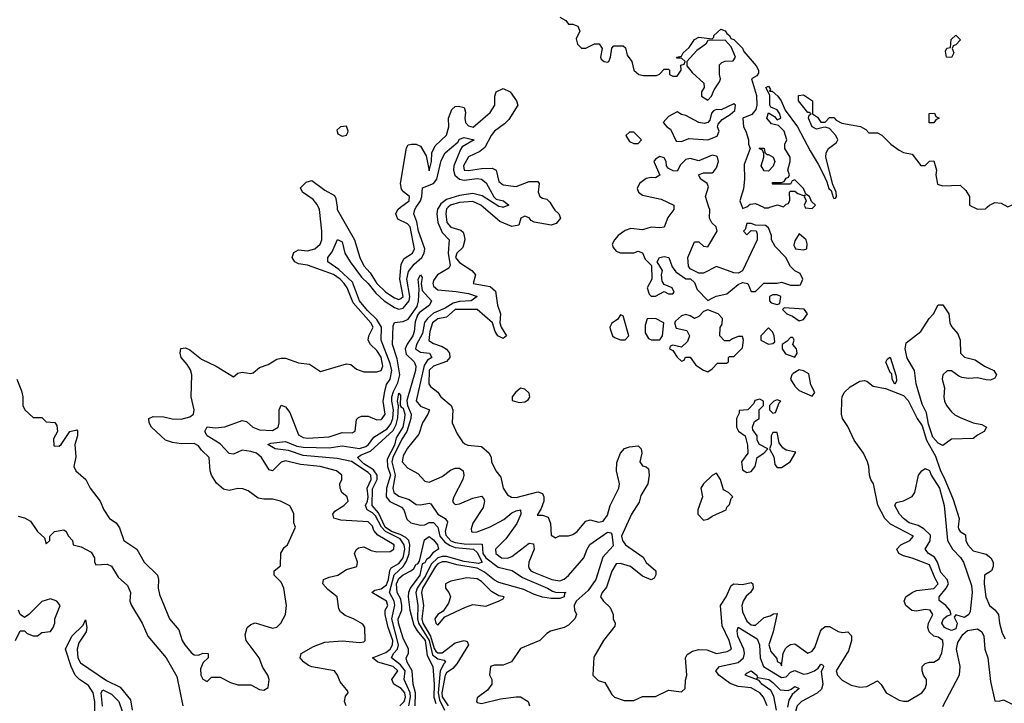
# Model space of a CAD drawing. Header units: inches. Extents: x 2380249 to 2585472, y 382747 to 546448.
# Tile 306 of 626: x 2556308 to 2560833, y 387721 to 390862. Entities that reach past the tile are written whole.
import ezdxf

# ---------------------------------------------------------------- set-up
doc = ezdxf.new("R2010")
doc.units = ezdxf.units.IN
doc.header["$MEASUREMENT"] = 0
for name, color, linetype in [('C5358', 7, 'Continuous'), ('C5359', 7, 'Continuous'), ('C5368', 7, 'Continuous'), ('C5369', 7, 'Continuous')]:
    doc.layers.add(name, color=color, linetype=linetype)

msp = doc.modelspace()

# ---------------------------------------------------------------- linework, layer by layer
at = {"layer": 'C5358', "color": 4}
for points, elevation in [([(2556294, 389210), (2556316.9, 389156.9), (2556322, 389130), (2556322, 389090), (2556332, 389070), (2556370, 389034), (2556410, 389034), (2556430, 389014), (2556470, 389012), (2556478, 388998), (2556482, 388970), (2556463.6, 388936.4), (2556464.7, 388904.7), (2556490, 388902.8), (2556499, 388910), (2556538, 388970), (2556570, 388978), (2556573.7, 388973.7), (2556573.4, 388950), (2556562, 388910), (2556566.4, 388853.6), (2556556, 388810), (2556566, 388790), (2556611.3, 388750), (2556631.3, 388710), (2556678, 388650), (2556694.8, 388610), (2556721, 388570), (2556751.3, 388550), (2556766.8, 388526.8), (2556786.8, 388470), (2556846.8, 388430), (2556880.7, 388370), (2556941, 388310), (2556946, 388290), (2556944, 388250), (2556950, 388222), (2556996, 388110), (2557039.3, 388059.3), (2557054.8, 388010), (2557066.8, 387990), (2557095.3, 387955.3), (2557110, 387944.7), (2557130, 387942), (2557150, 387951), (2557174, 387950), (2557174, 387930), (2557151.6, 387908.4), (2557139.6, 387880.4), (2557141, 387850), (2557150, 387832), (2557170, 387822), (2557190, 387842), (2557230, 387842), (2557276.9, 387816.9), (2557310, 387806), (2557370, 387806), (2557410, 387784.7), (2557430, 387782), (2557450, 387794), (2557454, 387830), (2557448.7, 387850), (2557425.2, 387885.2), (2557409, 387930), (2557349.2, 388009.2), (2557344.7, 388035.3), (2557354, 388070), (2557370, 388082.8), (2557389.5, 388090.5), (2557470, 388066), (2557490, 388071.3), (2557508.7, 388090), (2557529, 388130), (2557534, 388170), (2557522, 388250), (2557510, 388278), (2557478, 388310), (2557478, 388330), (2557507.3, 388352.7), (2557508.7, 388411.3), (2557523.1, 388436.9), (2557538, 388450), (2557575.3, 388530), (2557568, 388550), (2557567.3, 388592.7), (2557550, 388628), (2557506, 388650), (2557470, 388659), (2557430, 388659), (2557404, 388664), (2557358, 388698), (2557332.7, 388707.3), (2557310, 388708), (2557270, 388699), (2557244.7, 388704.7), (2557212.1, 388732.1), (2557189.2, 388770), (2557182.7, 388790), (2557179, 388850), (2557143.6, 388883.6), (2557130, 388904), (2557110, 388914.5), (2557050, 388913.6), (2557010, 388919.5), (2556978, 388930), (2556913.2, 388990), (2556902.7, 389010), (2556902, 389030), (2556920.7, 389039.3), (2556970, 389038), (2557008.6, 389028.6), (2557050, 389027.2), (2557090, 389038), (2557106, 389050), (2557109.4, 389070), (2557096.2, 389130), (2557099.3, 389230), (2557092.7, 389252.7), (2557078, 389278), (2557049.3, 389310), (2557045.2, 389330), (2557049.1, 389350.9), (2557070, 389354), (2557090, 389346), (2557142.8, 389302.8), (2557210.5, 389270.5), (2557290, 389222), (2557310, 389238), (2557330, 389242), (2557370, 389236), (2557380.2, 389239.8), (2557410, 389264.7), (2557450, 389277.3), (2557490, 389302.8), (2557510, 389307.7), (2557530, 389307.3), (2557590, 389286), (2557639.8, 389279.8), (2557690, 389246), (2557810, 389280.7), (2557830, 389277.3), (2557855.9, 389255.9), (2557890, 389244.9), (2557950, 389244.9), (2557970, 389251), (2557976.9, 389270), (2557970, 389311.8), (2557950, 389341.6), (2557919.5, 389370), (2557909.5, 389390), (2557911.8, 389410), (2557932.2, 389450), (2557921.3, 389470), (2557841.2, 389561.2), (2557812.9, 389630), (2557798.7, 389650), (2557780.4, 389670), (2557750, 389690.9), (2557630, 389734.5), (2557590, 389740.7), (2557573.2, 389750), (2557560.9, 389770), (2557568, 389792), (2557590, 389804.9), (2557630, 389800.5), (2557664, 389810), (2557689, 389830), (2557697, 389850), (2557697, 389890), (2557685.1, 389990), (2557680.6, 390000)], 28), ([(2557809, 387710), (2557801.2, 387730), (2557805.2, 387754.8), (2557818, 387770), (2557816.4, 387776.4), (2557780.2, 387820.2), (2557768.7, 387850), (2557754, 387870), (2557650, 387889.2), (2557635.6, 387895.6), (2557611.9, 387911.9), (2557597.2, 387930), (2557601.2, 387950), (2557658.3, 387981.7), (2557710, 388001.6), (2557791.2, 388008.8), (2557870, 388000.4), (2557890, 388004), (2557896, 388010), (2557894, 388070), (2557885.6, 388085.6), (2557842, 388110), (2557804.2, 388124.2), (2557781.6, 388141.6), (2557774.8, 388154.8), (2557766.6, 388210), (2557723.5, 388243.5), (2557701.2, 388270), (2557704, 388290), (2557730, 388301.3), (2557769.6, 388310.4), (2557810, 388335.5), (2557858, 388350), (2557860.9, 388370), (2557847.3, 388410), (2557853.8, 388426.2), (2557864.9, 388435.1), (2557890, 388439.5), (2557923.7, 388423.7), (2557950, 388417.3), (2558010, 388419.5), (2558027, 388430), (2558029.6, 388450), (2557954.2, 388494.2), (2557935.8, 388515.8), (2557930, 388534.7), (2557910, 388555.8), (2557783.3, 388563.3), (2557752.1, 388572.1), (2557747, 388590), (2557756.6, 388603.4), (2557797.2, 388630), (2557818, 388650), (2557812.7, 388670), (2557789, 388690), (2557781.2, 388710), (2557779, 388730), (2557788.7, 388750), (2557788.7, 388770), (2557764, 388790), (2557689.3, 388810), (2557598, 388818), (2557530, 388835), (2557510, 388829.6), (2557470, 388789.4), (2557454, 388794), (2557419.7, 388850), (2557396.3, 388870), (2557370, 388878.8), (2557330, 388883.9), (2557290, 388866.6), (2557270, 388869.4), (2557230, 388913.5), (2557169.5, 388950), (2557159, 388970), (2557170, 388992), (2557206.2, 388986.2), (2557250, 388991.3), (2557330, 389021.1), (2557350, 389016.4), (2557379.5, 388990), (2557410, 388977.7), (2557470, 388974.7), (2557495.8, 388990), (2557501.2, 389010), (2557499.7, 389070), (2557510, 389091), (2557530, 389083.8), (2557550, 389057.1), (2557590, 388955.3), (2557610, 388942.8), (2557630, 388939.8), (2557730, 388946.2), (2557790, 388964.9), (2557836.2, 388963.8), (2557850, 388972), (2557855.5, 389024.5), (2557864.8, 389035.2), (2557878.9, 389041.1), (2557910, 389040.3), (2557950, 389024), (2557970, 389025.8), (2557974.5, 389030), (2557988.3, 389050), (2557978.8, 389110), (2557985.6, 389154.4), (2557993.9, 389186.1), (2558010.7, 389210.7), (2558017.6, 389250), (2558010, 389283), (2557968.7, 389390), (2557971.2, 389450), (2557950, 389485), (2557906.4, 389526.4), (2557869.8, 389570), (2557836.9, 389656.9), (2557774.4, 389714.4), (2557724.5, 389750), (2557723.6, 389770), (2557744.5, 389795.5), (2557768.2, 389851.8), (2557790, 389842), (2557802.3, 389790), (2557826.7, 389750), (2557879.6, 389679.6), (2557910, 389650.2), (2557945.3, 389605.3), (2557982.9, 389570), (2558030, 389539.3), (2558050, 389531.9), (2558070, 389536.3), (2558098, 389570), (2558100.4, 389590), (2558087.9, 389670), (2558094.9, 389705.1), (2558121.3, 389738.7), (2558155.6, 389770), (2558167.4, 389790), (2558169.8, 389809.8), (2558141, 389890), (2558132.9, 389932.9), (2558118.7, 389970), (2558123.5, 389990), (2558130.3, 390000)], 24), ([(2557766.4, 390000), (2557767.7, 389990), (2557846, 389850), (2557870.7, 389770), (2557890, 389731), (2557919.4, 389699.4), (2557950, 389650.6), (2557990.6, 389610), (2558030, 389583.7), (2558050, 389577.1), (2558058.9, 389581.1), (2558070.8, 389590), (2558054.7, 389670), (2558061.3, 389738.7), (2558075.6, 389764.4), (2558113.2, 389790), (2558122.7, 389810), (2558102.9, 389910), (2558090, 389924.5), (2558045.6, 389945.6), (2558036, 389970), (2558045.2, 389990), (2558058.4, 390000)], 28), ([(2558233.6, 390000), (2558228.6, 389991.4), (2558225.3, 389970), (2558230.2, 389929.8), (2558250, 389883.6), (2558281.1, 389850), (2558277, 389790), (2558286.9, 389733.1), (2558279.6, 389720.4), (2558228, 389690), (2558210, 389664.5), (2558206.3, 389650), (2558210, 389638.4), (2558230, 389620.6), (2558313.9, 389613.9), (2558370, 389604), (2558410.8, 389590), (2558382.8, 389570), (2558330, 389567.5), (2558300.1, 389559.9), (2558263.8, 389536.2), (2558210, 389513.3), (2558181.6, 389490), (2558168.7, 389471.3), (2558159.2, 389420.8), (2558131.9, 389370), (2558126.7, 389350), (2558150, 389334.2), (2558191.3, 389330), (2558202, 389310), (2558182.5, 389297.5), (2558166.9, 389273.1), (2558130.3, 389110.3), (2558150, 389086.5), (2558190.8, 389070), (2558184.4, 389050), (2558159, 389010), (2558141.8, 388958.2), (2558090, 388893.5), (2558070, 388858.9), (2558066.2, 388830), (2558090, 388803.1), (2558137.1, 388777.1), (2558170, 388741.6), (2558190, 388737.1), (2558250, 388763.7), (2558287.4, 388792.6), (2558310, 388802), (2558330, 388801.3), (2558345.5, 388790), (2558348.6, 388770), (2558344.6, 388750), (2558304, 388670), (2558297.6, 388650), (2558302, 388642), (2558310, 388634.9), (2558330, 388637.4), (2558390, 388664.6), (2558430, 388672.7), (2558441.1, 388661.1), (2558444.4, 388650), (2558438.7, 388621.3), (2558390, 388548.7), (2558383.4, 388523.4), (2558384, 388510), (2558387.9, 388507.9), (2558410, 388509.3), (2558470, 388532.8), (2558533.6, 388566.4), (2558570, 388596), (2558590, 388606.4), (2558610.2, 388610.2), (2558611.5, 388590), (2558592.1, 388547.9), (2558542.9, 388477.1), (2558494.6, 388430), (2558496.5, 388410), (2558523, 388390), (2558550, 388387.8), (2558570, 388396.1), (2558650, 388456.4), (2558670, 388454.8), (2558673.1, 388430), (2558648.2, 388370), (2558645.8, 388350), (2558650, 388340.5), (2558657, 388330), (2558670, 388323.2), (2558754, 388290), (2558790, 388284.5), (2558810, 388291.7), (2558830, 388308.1), (2558900.9, 388390), (2558915.4, 388430), (2558928.7, 388451.3), (2559010, 388508.4), (2559025.2, 388505.2), (2559030, 388498), (2559035.8, 388444.2), (2558987.9, 388392.1), (2558956.5, 388290), (2558920.8, 388239.2), (2558865.2, 388190), (2558855.6, 388170), (2558857.1, 388150), (2558867.7, 388130), (2558858.8, 388110), (2558830, 388080.9), (2558810.4, 388069.6), (2558747.1, 388052.9), (2558730, 388042), (2558698, 388010), (2558610, 387973.2), (2558567.7, 387912.3), (2558530, 387897.2), (2558490, 387896), (2558472, 387890), (2558467.1, 387852.9), (2558478, 387830), (2558478, 387810), (2558458, 387782), (2558410, 387746), (2558406.8, 387730), (2558410, 387724.7), (2558430, 387721), (2558518, 387742), (2558590, 387750.5), (2558610.4, 387750.4), (2558644.7, 387730), (2558651.3, 387710)], 24), ([(2558277.1, 390000), (2558270, 389993.6), (2558267, 389970), (2558270.8, 389930), (2558290, 389908.4), (2558334.9, 389894.9), (2558345.5, 389885.5), (2558350.7, 389870), (2558353.4, 389850), (2558344.4, 389815.6), (2558317.3, 389790), (2558310.7, 389770), (2558330, 389746.4), (2558386, 389710), (2558402.8, 389690), (2558392, 389650), (2558470, 389635.8), (2558495.4, 389615.4), (2558503.7, 389550), (2558517.1, 389510), (2558514, 389470), (2558521, 389450), (2558546, 389410), (2558530, 389397.2), (2558506, 389410), (2558493.2, 389430), (2558481.2, 389470), (2558410, 389530.9), (2558310, 389530.8), (2558270, 389495.1), (2558230, 389487), (2558205.7, 389470), (2558192.4, 389430), (2558188.8, 389388.8), (2558210, 389374.9), (2558250, 389361.1), (2558269.1, 389349.1), (2558283.1, 389330), (2558284.4, 389310), (2558269, 389291), (2558209.5, 389270.5), (2558190, 389251.5), (2558188.7, 389188.7), (2558196.3, 389176.3), (2558230, 389150.8), (2558244, 389130), (2558290.5, 389090), (2558299.3, 389070), (2558296.3, 389010), (2558319.1, 388959.1), (2558343.4, 388923.4), (2558353.4, 388913.4), (2558367.9, 388907.9), (2558430, 388900.7), (2558466, 388870), (2558474.8, 388850), (2558476, 388830), (2558496, 388790), (2558519.9, 388759.9), (2558530.7, 388710), (2558550, 388678.8), (2558568.4, 388668.4), (2558590, 388666.4), (2558690, 388693.4), (2558710, 388684.7), (2558717.3, 388670), (2558716.3, 388650), (2558704, 388616), (2558686.4, 388586.4), (2558710, 388586), (2558736.3, 388576.3), (2558747.3, 388547.3), (2558750, 388494), (2558770, 388482), (2558788.8, 388491.1), (2558830, 388490.8), (2558850, 388497.3), (2558870, 388511), (2558910, 388558), (2558930, 388564.7), (2558970, 388553), (2558990, 388558.4), (2559010, 388585.5), (2559021.3, 388630), (2559061.6, 388710), (2559064.2, 388730), (2559051.6, 388790), (2559051.8, 388828.2), (2559070, 388871.3), (2559087.3, 388892.7), (2559110, 388899.1), (2559150, 388904.7), (2559164.7, 388890), (2559166.8, 388870), (2559158, 388830), (2559170, 388812), (2559187.1, 388807.1), (2559198, 388798), (2559200.7, 388770), (2559195.5, 388730), (2559163.4, 388676.6), (2559155.3, 388644.7), (2559119.5, 388590), (2559074, 388490), (2559078.7, 388470), (2559092.4, 388450), (2559172.7, 388392.7), (2559188, 388368), (2559232, 388330), (2559231.6, 388311.6), (2559223.6, 388296.4), (2559210, 388288), (2559170, 388305.2), (2559115.3, 388350), (2559070, 388364), (2559050, 388362), (2559030, 388328), (2559004.9, 388255.1), (2558984.7, 388230), (2558978, 388210), (2558991.3, 388190), (2559021.4, 388161.4), (2559034.8, 388130), (2559036, 388110), (2559044.7, 388090), (2559043.6, 388076.4), (2558991, 388010), (2558946.8, 387933.2), (2558942, 387850), (2558966.4, 387826.4), (2558996.9, 387816.9), (2559030, 387762), (2559042, 387750), (2559086, 387734), (2559130, 387734), (2559170, 387752), (2559230, 387752), (2559290, 387782), (2559350, 387774), (2559366, 387790), (2559367.3, 387827.3), (2559374, 387850), (2559368, 387930), (2559375.1, 387944.9), (2559399.5, 387960.5), (2559430, 387968.4), (2559466.4, 387966.4), (2559510, 387950.8), (2559560.2, 387959.8), (2559579, 387970), (2559569.3, 388010), (2559537.1, 388077.1), (2559529.3, 388170), (2559555.6, 388210), (2559577.2, 388262.8), (2559590, 388270.8), (2559630, 388267.3), (2559670, 388276), (2559678, 388270), (2559679.1, 388250), (2559666.8, 388230), (2559646.7, 388213.3), (2559632.7, 388190), (2559627.2, 388170), (2559630, 388141), (2559650, 388099.1), (2559670, 388081.3), (2559679.1, 388080.9), (2559690, 388080.5), (2559730, 388115.5), (2559757.5, 388122.5), (2559772, 388132), (2559790, 388134), (2559770.5, 388050), (2559750.7, 387990), (2559759.8, 387959.8), (2559787.3, 387927.3), (2559790, 387914), (2559805.4, 387905.4), (2559810, 387894), (2559817.2, 387950), (2559827, 387973), (2559837.5, 387982.5), (2559850, 387991), (2559870, 387994.8), (2559930, 387951), (2559950, 387961), (2559962.5, 387977.5), (2559987.8, 388052.2), (2559996.2, 388063.8), (2560000, 388066.6)], 28), ([(2558759, 390000), (2558766.9, 389986.9), (2558786, 389970), (2558794, 389950), (2558773.7, 389926.3), (2558750, 389918), (2558672.1, 389932.1), (2558659, 389939), (2558650, 389952.3), (2558630, 389959.3), (2558611.3, 389950), (2558602, 389918), (2558570, 389912.3), (2558515.1, 389935.1), (2558438.4, 390000)], 28), ([(2558531.6, 390000), (2558530, 389999.3), (2558526.9, 390000)], 24), ([(2559314, 390000), (2559314, 389990), (2559286.8, 389953.2), (2559270.4, 389909.6), (2559250, 389906), (2559210, 389909.3), (2559170, 389897.2), (2559116.9, 389903.1), (2559090, 389894), (2559058, 389870), (2559041, 389850), (2559031, 389830), (2559035.3, 389815.3), (2559050, 389798), (2559070, 389791.3), (2559130, 389791.3), (2559150, 389798), (2559170.9, 389790.9), (2559182, 389762), (2559212, 389732), (2559214, 389670), (2559192, 389630), (2559201, 389601), (2559210, 389592), (2559230, 389592), (2559270, 389614), (2559290, 389602), (2559310, 389602), (2559315.3, 389610), (2559306, 389630), (2559270, 389646), (2559260.4, 389660.4), (2559258, 389690), (2559262, 389710), (2559238, 389750), (2559248.7, 389770), (2559270, 389774.8), (2559291.3, 389770), (2559306.8, 389726.8), (2559323.5, 389703.5), (2559370, 389672), (2559391.6, 389671.6), (2559410, 389654), (2559422, 389622), (2559470, 389572), (2559490, 389582), (2559508.8, 389591.1), (2559557.5, 389602.5), (2559610, 389644.7), (2559630, 389654), (2559654, 389650), (2559670, 389614), (2559690, 389614), (2559728.8, 389651.1), (2559788.8, 389651.1), (2559810, 389656), (2559850, 389642.8), (2559890, 389642), (2559896.4, 389643.6), (2559908, 389670), (2559895.3, 389695.3), (2559870, 389708.7), (2559850, 389728.7), (2559828.7, 389770), (2559780.2, 389820.2), (2559764, 389850), (2559764, 389870), (2559750, 389906), (2559736.4, 389916.4), (2559690, 389918), (2559670, 389926), (2559650, 389926), (2559642, 389898), (2559634, 389890), (2559650, 389874), (2559670, 389894), (2559692.7, 389892.7), (2559698, 389878), (2559698, 389850), (2559630, 389708), (2559610, 389698), (2559590, 389699), (2559510, 389728), (2559450, 389698), (2559430, 389698), (2559390, 389718), (2559382, 389730), (2559379, 389770), (2559410, 389842), (2559430, 389842), (2559450, 389822), (2559470, 389818), (2559514, 389890), (2559508.7, 389910), (2559489.2, 389929.2), (2559479, 389950), (2559479.3, 389990), (2559476, 390000)], 32), ([(2559628, 390000), (2559630, 389994), (2559645, 390000)], 32), ([(2559726, 390000), (2559730, 389998), (2559750, 389998), (2559756.3, 390000)], 32), ([(2559917.3, 390000), (2559918, 389998), (2559950, 389994), (2559956, 390000)], 32), ([(2558055.4, 387710), (2558074.7, 387730), (2558080.5, 387750), (2558077.4, 387770), (2558061.5, 387790), (2558027.8, 387810), (2558018.9, 387830), (2558046.2, 387870), (2558024.7, 387890), (2557953.2, 387910), (2557929.5, 387930), (2557990, 387954.4), (2558010, 387969.4), (2558022.1, 387990), (2558023.4, 388010), (2558002, 388070), (2557987.8, 388130), (2557988.4, 388150), (2557999.8, 388170), (2557993.3, 388190), (2557926, 388230), (2557939.5, 388240.5), (2557970, 388247.6), (2557994.3, 388265.7), (2558002.8, 388290), (2558008.4, 388331.6), (2558015.7, 388344.3), (2558050, 388363.7), (2558070.6, 388389.4), (2558078, 388430), (2558075.2, 388450), (2558056.6, 388476.6), (2557989.9, 388510), (2557970.3, 388530), (2557942.7, 388582.7), (2557930, 388595.8), (2557904.4, 388610), (2557897.8, 388630), (2557907.2, 388650), (2557909.2, 388670), (2557904.7, 388710), (2557923.2, 388750), (2557921, 388770), (2557910, 388781), (2557832.5, 388832.5), (2557766.3, 388846.3), (2557610, 388859.9), (2557542.9, 388882.9), (2557482, 388890), (2557448.3, 388910), (2557462.9, 388917.1), (2557530, 388924.9), (2557582, 388902), (2557610, 388897.4), (2557730, 388895), (2557790, 388904), (2557870, 388891.8), (2557899.5, 388900.5), (2557911.6, 388910), (2557935.6, 388944.4), (2557996.9, 388983.1), (2558013.9, 389006.1), (2558023.4, 389030), (2558026, 389070), (2558017.9, 389110), (2558019, 389130), (2558025.5, 389154.5), (2558045.7, 389194.3), (2558055.2, 389230), (2558043.5, 389303.5), (2558022, 389370), (2558024.6, 389455.4), (2558029.8, 389470.2), (2558070, 389474.8), (2558093.6, 389486.4), (2558135, 389545), (2558141.6, 389570), (2558144.2, 389624.2), (2558138.7, 389670), (2558150.4, 389690.4), (2558157.5, 389677.5), (2558152.9, 389650), (2558157.6, 389617.6), (2558200.8, 389570), (2558192.1, 389550), (2558144, 389516), (2558135.9, 389504.1), (2558125.3, 389474.7), (2558121.3, 389430), (2558114.8, 389410), (2558088.2, 389371.8), (2558079.8, 389350), (2558084.7, 389324.7), (2558120.9, 389290), (2558128.1, 389270), (2558127.8, 389250), (2558086.8, 389113.2), (2558089.6, 389090), (2558106.8, 389050), (2558105.5, 389030), (2558087, 388970), (2558064.7, 388935.3), (2558022.4, 388850), (2558018, 388830), (2558034, 388770), (2558022.5, 388710), (2558027.1, 388690), (2558050, 388673.6), (2558097.8, 388657.8), (2558130, 388634.4), (2558150, 388633.7), (2558190, 388641.3), (2558197.1, 388637.1), (2558230.1, 388590.1), (2558263.8, 388570), (2558274.8, 388554.8), (2558263.8, 388510), (2558266.6, 388493.4), (2558290, 388468.3), (2558310, 388460.1), (2558350, 388453.8), (2558432.8, 388452.8), (2558436.6, 388410), (2558449.7, 388389.7), (2558506.7, 388346.7), (2558571.6, 388331.6), (2558618.9, 388298.9), (2558734, 388250), (2558756.2, 388236.2), (2558770, 388231.6), (2558818, 388230), (2558812.3, 388227.7), (2558810.3, 388210), (2558790, 388203.5), (2558750, 388202.3), (2558710, 388209.3), (2558670, 388222.1), (2558624.6, 388244.6), (2558510, 388276.9), (2558490, 388287), (2558443.7, 388323.7), (2558410, 388341.5), (2558317.5, 388357.5), (2558270, 388371.1), (2558249.2, 388370.8), (2558230, 388361.4), (2558218.6, 388350), (2558159.2, 388250), (2558154.1, 388230), (2558163.7, 388170), (2558156, 388110), (2558160.1, 388090), (2558196, 388030), (2558213.4, 387973.4), (2558221.2, 387961.2), (2558230, 387952.9), (2558250, 387954), (2558310, 387998.5), (2558350, 388010.3), (2558365.2, 388005.2), (2558370.4, 387990.4), (2558317.5, 387902.5), (2558298.5, 387881.5), (2558270, 387862), (2558264, 387850), (2558248, 387770), (2558250, 387750.8), (2558276.8, 387710)], 16), ([(2558095.8, 387710), (2558103.8, 387750), (2558102, 387770), (2558075.6, 387830), (2558079.8, 387870), (2558058.1, 387898.1), (2558016.4, 387930), (2558026.6, 387950), (2558045, 387970), (2558048.5, 387990), (2558018.5, 388110), (2558032.7, 388172.7), (2558029.1, 388190), (2558007.6, 388230), (2558028.6, 388311.4), (2558069.9, 388350.1), (2558085.8, 388374.2), (2558098.6, 388410), (2558100.7, 388450), (2558096, 388470), (2558083.3, 388483.3), (2558057.2, 388497.2), (2558016.2, 388510), (2557987.4, 388530), (2557957, 388597), (2557928.4, 388630), (2557930, 388706.8), (2557950.6, 388749.4), (2557951.6, 388770), (2557933.5, 388793.5), (2557890, 388821.1), (2557860.7, 388850), (2557877.2, 388862.8), (2557920.2, 388879.8), (2558025, 388975), (2558038.4, 389001.6), (2558046.6, 389033.4), (2558048.4, 389088.4), (2558044.2, 389110), (2558050, 389146.8), (2558057.6, 389137.6), (2558056.3, 389090), (2558061.3, 389081.3), (2558070, 389078), (2558077.7, 389050), (2558076.6, 389030), (2558068.8, 388990), (2558038.4, 388941.6), (2558030, 388908), (2557997.3, 388842.7), (2557998.2, 388810), (2558011.8, 388770), (2557993.6, 388710), (2557992.6, 388670), (2558008.4, 388648.4), (2558062.8, 388622.7), (2558072.8, 388610), (2558086.9, 388566.9), (2558104.9, 388550), (2558150, 388540.2), (2558170, 388541.5), (2558190, 388552), (2558210, 388551.7), (2558230, 388530.5), (2558238.7, 388490), (2558261.8, 388461.8), (2558285.8, 388445.8), (2558310, 388437.8), (2558393.7, 388430), (2558410, 388414.9), (2558432.8, 388370), (2558416.1, 388363.9), (2558350, 388373.3), (2558270, 388395.6), (2558250, 388396.1), (2558230, 388389.9), (2558199.7, 388360.3), (2558173.1, 388306.9), (2558134.5, 388250), (2558128, 388230), (2558138.4, 388170), (2558136.9, 388110), (2558141.4, 388090), (2558190.1, 388010), (2558204.8, 387944.8), (2558230, 387926.4), (2558259.3, 387919.3), (2558264.4, 387910), (2558256.7, 387903.3), (2558239.8, 387870), (2558231.3, 387770), (2558236.6, 387736.6), (2558260.9, 387690)], 12), ([(2556301.1, 388581.1), (2556330, 388574), (2556358, 388558), (2556390, 388511), (2556422, 388482), (2556430, 388454), (2556446, 388470), (2556446, 388490), (2556468, 388510), (2556510, 388518), (2556522, 388510), (2556531.2, 388491.1), (2556551.3, 388470), (2556554, 388450), (2556590, 388441), (2556635.9, 388415.9), (2556651.3, 388390), (2556651.6, 388371.6), (2556658, 388358), (2556710, 388361), (2556730, 388351.3), (2556760.7, 388300.7), (2556803, 388263), (2556817.3, 388230), (2556814, 388190), (2556821, 388170), (2556870.8, 388090), (2556897.3, 388030), (2556980.7, 387930), (2557030, 387844.7), (2557057.3, 387710)], 24), ([(2558126, 387710), (2558126.8, 387770), (2558116.8, 387810), (2558111.9, 387870), (2558088.5, 387910), (2558084.7, 387930), (2558095.1, 387950), (2558094.7, 387970), (2558070, 388020.9), (2558048.4, 388090), (2558047.5, 388110), (2558063.5, 388150), (2558064.5, 388170), (2558059.1, 388199.1), (2558042.8, 388230), (2558039.1, 388270), (2558050, 388294.9), (2558070, 388311.2), (2558108.5, 388331.5), (2558119.4, 388340.6), (2558130, 388361), (2558137.2, 388362.8), (2558145.6, 388374.4), (2558168.2, 388471.8), (2558190, 388488), (2558210, 388472.7), (2558228.2, 388450), (2558233.4, 388430), (2558207.2, 388412.8), (2558190, 388389.7), (2558178, 388382), (2558170, 388366), (2558158, 388362), (2558147, 388310), (2558102.4, 388250), (2558094.4, 388230), (2558093.6, 388210), (2558101.1, 388150), (2558120, 388080), (2558134, 388054), (2558171.5, 388010), (2558180.5, 387940.5), (2558206.3, 387890), (2558212.9, 387810), (2558211.7, 387750), (2558219.8, 387719.8)], 8), ([(2556288, 388010), (2556310, 388054), (2556330, 388054), (2556342, 388042), (2556370, 388031.3), (2556390, 388032), (2556410, 388046), (2556450, 388052), (2556462, 388070), (2556468.7, 388090), (2556468.7, 388110), (2556494, 388170), (2556478, 388190), (2556450, 388202), (2556410, 388189), (2556350, 388128.7), (2556330, 388115.3), (2556309.3, 388129.3), (2556302.7, 388150)], 24), ([(2556653.9, 387653.9), (2556652.7, 387730), (2556645.2, 387770), (2556623.4, 387803.4), (2556582.2, 387830), (2556562.1, 387850), (2556543.7, 387890), (2556518.5, 387970), (2556548.1, 388030), (2556599.7, 388080.3), (2556610, 388104.7), (2556616.9, 388070), (2556613.2, 388050), (2556580.1, 387999.9), (2556572.2, 387970), (2556575.1, 387930), (2556587.1, 387907.1), (2556706.4, 387826.4), (2556770, 387794.9), (2556817.5, 387737.5), (2556824.9, 387690)], 16), ([(2559742.9, 387710), (2559726.5, 387750), (2559709.8, 387770), (2559670, 387793.2), (2559610, 387798.9), (2559573.1, 387813.1), (2559521.6, 387850), (2559508, 387870), (2559524, 387890), (2559610, 387908.5), (2559634.4, 387930), (2559638.6, 387950), (2559636, 387970), (2559608.8, 388030), (2559604.9, 388055.1), (2559610, 388070.5), (2559698, 388018), (2559707.8, 387990), (2559711, 387930), (2559726.7, 387890), (2559810, 387839.8), (2559830, 387843.2), (2559850, 387864), (2559870, 387871.5), (2559910, 387854.6), (2559930, 387858.6), (2559960.7, 387870), (2559977.6, 387882.4), (2559990, 387900.7), (2559998, 387898), (2560000, 387894.7)], 24), ([(2560000, 387884.4), (2559991.9, 387868.2), (2559999.8, 387810), (2559992.9, 387787.1), (2559972.7, 387767.3), (2559900.9, 387730), (2559881.6, 387710), (2559875, 387690), (2559890, 387600.7), (2559910, 387580.3), (2559930, 387585), (2559974.5, 387610), (2560000, 387636.8)], 24), ([(2559786.3, 387690), (2559774.5, 387754.5), (2559759.7, 387779.7), (2559719.2, 387810), (2559706, 387826), (2559642.4, 387850), (2559650, 387860.5), (2559670, 387871.3), (2559695.6, 387850), (2559699.3, 387840.7), (2559694, 387834), (2559700.5, 387839.5), (2559750.4, 387830.4), (2559770, 387817.4), (2559803.6, 387783.6), (2559839.5, 387780.5), (2559854.3, 387785.7), (2559870, 387798.9), (2559890.3, 387790), (2559858.8, 387761.2), (2559843.7, 387736.3), (2559836.4, 387703.6)], 16), ([(2556688.9, 387708.9), (2556681.6, 387770), (2556690, 387784), (2556730, 387763.8), (2556763, 387730), (2556780.8, 387680.8)], 12)]:
    msp.add_lwpolyline(points, dxfattribs=dict(at, elevation=elevation))
for points, elevation in [([(2559890, 389878), (2559870, 389846), (2559865.4, 389825.4), (2559874, 389810), (2559910, 389804.7), (2559926, 389810), (2559927.3, 389832.7), (2559922, 389850)], 32), ([(2559790, 389598), (2559770, 389598), (2559754, 389590), (2559754, 389570), (2559762, 389562), (2559790, 389554), (2559802, 389558), (2559806, 389590)], 32), ([(2559070, 389506), (2559056, 389484), (2559030, 389468), (2559021, 389450), (2559022, 389442), (2559032, 389410), (2559042, 389402), (2559070, 389391.3), (2559090, 389392), (2559108, 389410), (2559082, 389502)], 32), ([(2559470, 389529), (2559450, 389522), (2559430, 389499), (2559410, 389489), (2559390, 389502), (2559370, 389508), (2559350, 389502), (2559322.8, 389477.2), (2559318, 389470), (2559325.4, 389445.4), (2559374, 389434), (2559386, 389410), (2559376.8, 389383.2), (2559350, 389358), (2559310, 389366), (2559298, 389362), (2559294, 389350), (2559310, 389342), (2559330, 389312), (2559350, 389294), (2559362, 389298), (2559368.4, 389311.6), (2559390, 389312), (2559415.3, 389275.3), (2559450, 389251.3), (2559470, 389244.7), (2559490, 389258), (2559515.3, 389284.7), (2559556.4, 389283.6), (2559566, 389290), (2559566, 389310), (2559570, 389314), (2559590, 389314), (2559630, 389354), (2559635.3, 389390), (2559630, 389406), (2559610, 389406), (2559583.6, 389396.4), (2559570, 389386), (2559547.3, 389387.3), (2559526, 389410), (2559527.3, 389447.3), (2559536.4, 389463.6), (2559538, 389490), (2559518, 389510)], 32), ([(2559822, 389538), (2559814, 389530), (2559834, 389510), (2559859.8, 389499.8), (2559890, 389478), (2559910, 389484.7), (2559928.7, 389510), (2559912.9, 389532.9)], 32), ([(2559230, 389488.7), (2559192, 389488), (2559182, 389458), (2559182.8, 389422.8), (2559198, 389398), (2559210, 389391.3), (2559250, 389392), (2559262, 389410), (2559268, 389470)], 32), ([(2559750, 389446), (2559714, 389410), (2559714, 389390), (2559750, 389372), (2559770, 389374), (2559778, 389382), (2559775.3, 389410), (2559768.4, 389428.4)], 32), ([(2559862, 389402), (2559850, 389402), (2559835.3, 389384.7), (2559812, 389370), (2559812, 389350), (2559827.5, 389327.5), (2559870, 389312), (2559882, 389330), (2559880.4, 389340.4), (2559878, 389350), (2559862, 389370), (2559868, 389390)], 32), ([(2559890, 389252.7), (2559863, 389237), (2559856, 389230), (2559851, 389210), (2559870, 389178), (2559890, 389158), (2559950, 389132), (2559962, 389150), (2559944.7, 389184.7), (2559934.5, 389234.5), (2559910, 389249.3)], 32), ([(2558610, 389169), (2558586, 389150), (2558571.3, 389130), (2558572, 389112), (2558603.5, 389103.5), (2558630, 389106), (2558644.7, 389115.3), (2558652.7, 389127.3), (2558650, 389146), (2558630, 389164)], 32), ([(2559710, 389118), (2559687.1, 389112.9), (2559682, 389098), (2559654, 389070), (2559614, 389066), (2559614, 389054), (2559602, 389030), (2559602, 388990), (2559612, 388972), (2559642, 388950), (2559652.7, 388907.3), (2559654, 388870), (2559626, 388830), (2559630, 388794), (2559650, 388781), (2559670, 388786.8), (2559688.7, 388810), (2559698, 388850), (2559728, 388870), (2559746, 388890), (2559708, 388910), (2559698, 388930), (2559698, 388950), (2559678, 388978), (2559675.3, 388990), (2559684.7, 389015.3), (2559706, 389030), (2559706, 389070), (2559726, 389090), (2559726, 389110)], 32), ([(2559790, 389115.3), (2559774, 389110), (2559754, 389090), (2559754, 389070), (2559770, 389054), (2559782, 389058), (2559798, 389102), (2559806, 389110)], 32), ([(2559790, 388966), (2559770, 388966), (2559762, 388950), (2559762, 388910), (2559754, 388890), (2559774, 388854), (2559778.8, 388818.8), (2559790, 388804.7), (2559810, 388804), (2559849.2, 388830), (2559875.3, 388875.3), (2559830, 388884), (2559815.5, 388895.5), (2559798, 388918)], 32), ([(2559510, 388778), (2559490, 388768), (2559451, 388730), (2559438, 388710), (2559446, 388670), (2559424.9, 388610), (2559424, 388590), (2559450, 388562.8), (2559470, 388566.8), (2559490, 388580.7), (2559555.3, 388610), (2559558, 388622), (2559570, 388634), (2559578, 388662), (2559586, 388670), (2559566, 388690), (2559542, 388702), (2559529.1, 388749.1)], 32), ([(2558362.3, 388297.7), (2558290, 388282.7), (2558264.7, 388270), (2558264.7, 388250), (2558281, 388230), (2558287.3, 388210), (2558278, 388182), (2558254.8, 388145.2), (2558230, 388128.7), (2558216, 388110), (2558221, 388090), (2558230, 388081), (2558262, 388118), (2558357, 388163), (2558390, 388176), (2558450, 388167.3), (2558508.8, 388191.1), (2558530, 388202), (2558534, 388210), (2558510, 388215.1), (2558475.7, 388235.7), (2558430, 388281.1), (2558410, 388294)], 24)]:
    msp.add_lwpolyline(points, close=True, dxfattribs=dict(at, elevation=elevation))
at = {"layer": 'C5359', "color": 4}
for points, elevation in [([(2558790, 390874), (2558818, 390858), (2558830, 390842), (2558850, 390842), (2558872.7, 390832.7), (2558882, 390810), (2558865.4, 390774.6), (2558871.3, 390750), (2558890, 390731.3), (2558910, 390731.3), (2558949.4, 390750.6), (2558971, 390751), (2558984.7, 390730), (2558978, 390690), (2558981, 390681), (2558994, 390670), (2559010, 390666.8), (2559015.3, 390670), (2559024, 390690), (2559028.8, 390731.1), (2559038, 390742), (2559082, 390742), (2559092.7, 390732.7), (2559099.8, 390699.8), (2559121, 390670), (2559131.3, 390630), (2559154, 390610), (2559174.6, 390605.4), (2559234.6, 390605.4), (2559248.4, 390611.6), (2559270, 390634), (2559290, 390634), (2559294, 390630), (2559294, 390610), (2559310, 390602), (2559330, 390602), (2559348, 390630), (2559347.3, 390652.7), (2559362, 390658), (2559366, 390670), (2559350, 390686), (2559330, 390686), (2559326, 390690), (2559350, 390694), (2559358, 390710), (2559385.2, 390734.8), (2559410, 390771), (2559430, 390781), (2559490, 390774), (2559498, 390782), (2559498, 390790), (2559530, 390818), (2559550, 390811), (2559558, 390798), (2559570.8, 390790), (2559576, 390776), (2559590, 390770.8), (2559630, 390730.7), (2559636.4, 390716.4), (2559692.7, 390650), (2559702.8, 390630), (2559703.6, 390616.4), (2559696, 390604), (2559672, 390590), (2559694.4, 390514.4), (2559696, 390470), (2559691, 390449), (2559673.4, 390426.6), (2559631.2, 390408.9), (2559634.8, 390370), (2559646, 390350), (2559658, 390310), (2559658, 390290), (2559664.7, 390270), (2559636.9, 390196.9), (2559638.8, 390130), (2559634.4, 390085.6), (2559618, 390030), (2559628, 390000)], 32), ([(2559956, 390000), (2559966, 390010), (2559947.3, 390027.3), (2559938, 390050), (2559920.4, 390060.4), (2559910, 390086), (2559870, 390126), (2559858, 390122), (2559850, 390106), (2559770, 390106), (2559766, 390110), (2559770, 390114), (2559810, 390114), (2559822, 390118), (2559830, 390134), (2559842, 390138), (2559846, 390150), (2559838, 390170), (2559848.7, 390210), (2559848.7, 390230), (2559824, 390270), (2559824, 390290), (2559834, 390310), (2559822, 390350), (2559795.3, 390375.3), (2559763.2, 390383.2), (2559742, 390410), (2559750, 390434), (2559776.9, 390416.9), (2559790, 390402), (2559806, 390410), (2559802, 390430), (2559790, 390448), (2559760.2, 390460.2), (2559755.3, 390470), (2559755.3, 390515.3), (2559738, 390550), (2559750, 390556), (2559758, 390542), (2559754, 390534), (2559766, 390534), (2559793, 390510), (2559807.3, 390490), (2559826, 390446), (2559883, 390370), (2559940.3, 390260.3), (2559978.4, 390198.4), (2560000, 390153.8)], 32), ([(2558058.4, 390000), (2558098, 390030), (2558099.3, 390050), (2558071.5, 390071.5), (2558063.3, 390083.3), (2558058, 390110), (2558086, 390274), (2558093.2, 390286.8), (2558109.3, 390290.7), (2558130, 390290.8), (2558150, 390281), (2558176, 390236), (2558190, 390167.3), (2558201.2, 390210), (2558202, 390250), (2558218, 390282), (2558270, 390331), (2558279.5, 390370), (2558279.3, 390410), (2558294, 390450), (2558310, 390462.8), (2558325.4, 390465.4), (2558350, 390458), (2558357.3, 390437.3), (2558353.4, 390410), (2558356.3, 390390), (2558370, 390374), (2558391.7, 390368.3), (2558470, 390436.3), (2558491.6, 390470), (2558492.3, 390510), (2558497.2, 390530), (2558530, 390545.5), (2558562.8, 390530), (2558591.3, 390490), (2558598, 390470), (2558555.8, 390404.2), (2558536.7, 390383.3), (2558490, 390349.5), (2558474.4, 390330), (2558445.4, 390274.6), (2558422.8, 390257.2), (2558370, 390231.8), (2558348.4, 390190), (2558351, 390171), (2558370, 390168.8), (2558430, 390178.4), (2558479.3, 390179.3), (2558498, 390170), (2558510, 390118), (2558530, 390104), (2558590, 390095.5), (2558650, 390118), (2558690, 390118), (2558696, 390110), (2558690.7, 390070), (2558698.8, 390050), (2558710, 390042), (2558730, 390037.3), (2558744.4, 390024.4), (2558759, 390000)], 28), ([(2560000, 390366.6), (2559970, 390359.3), (2559949.6, 390369.6), (2559934, 390410), (2559936.4, 390423.6), (2559946, 390430), (2559936.4, 390436.4), (2559930, 390435.3), (2559887.6, 390490), (2559887, 390513), (2559910, 390516.3), (2559951, 390490), (2559952, 390430), (2559974.4, 390414.4), (2559990, 390392), (2560000, 390392)], 32), ([(2558130.3, 390000), (2558150.7, 390030), (2558156.8, 390050), (2558159.3, 390090), (2558210, 390110.2), (2558225.3, 390130), (2558245.6, 390214.4), (2558262.7, 390250), (2558321.2, 390298.8), (2558330, 390313), (2558350, 390320.4), (2558396, 390310), (2558341.5, 390278.5), (2558334.2, 390265.8), (2558303.8, 390190), (2558302.3, 390170), (2558308.1, 390148.1), (2558329.5, 390129.5), (2558350, 390125.4), (2558410, 390131.9), (2558430, 390129), (2558452.4, 390112.4), (2558487.7, 390047.7), (2558498, 390038), (2558532, 390030), (2558556, 390010), (2558531.6, 390000)], 24), ([(2559476, 390000), (2559459.3, 390050), (2559474, 390094), (2559468, 390110), (2559438, 390130), (2559428, 390150), (2559450, 390158), (2559490, 390158), (2559496.5, 390163.5), (2559510, 390182), (2559519, 390210), (2559515.3, 390230), (2559510, 390235.3), (2559490, 390239), (2559430, 390214), (2559390, 390224), (2559370, 390219), (2559345.5, 390194.5), (2559330, 390166), (2559312, 390168), (2559290, 390179), (2559281.2, 390190), (2559279, 390210), (2559270, 390228), (2559250, 390234), (2559230, 390222), (2559222.8, 390210), (2559250, 390148), (2559230, 390135.3), (2559210, 390137.2), (2559188, 390132), (2559156, 390110), (2559146.4, 390086.4), (2559151.3, 390070), (2559170, 390056), (2559256.9, 390036.9), (2559314, 390010), (2559314, 390000)], 32), ([(2557680.6, 390000), (2557674.1, 390014.2), (2557656.3, 390036.3), (2557608, 390070), (2557598, 390090), (2557624.5, 390115.5), (2557650, 390122.8), (2557710, 390078.8), (2557754.8, 390054.8), (2557761, 390041), (2557766.4, 390000)], 28), ([(2558526.9, 390000), (2558510, 390003.6), (2558433.5, 390053.5), (2558390, 390064), (2558330, 390054.1), (2558270, 390036.5), (2558243.3, 390016.7), (2558233.6, 390000)], 24), ([(2559756.3, 390000), (2559791.2, 390011.1), (2559818, 390002), (2559830, 390014), (2559842, 390018), (2559847.3, 390032.7), (2559846, 390070), (2559850, 390074), (2559870, 390074), (2559883.6, 390063.6), (2559910, 390054), (2559918, 390058), (2559914, 390050), (2559922, 390030), (2559914, 390010), (2559917.3, 390000)], 32), ([(2558438.4, 390000), (2558426.6, 390010), (2558390, 390026.3), (2558330, 390022.6), (2558288.2, 390010), (2558277.1, 390000)], 28), ([(2559645, 390000), (2559650, 390002), (2559665.2, 390014.8), (2559690, 390018), (2559726, 390000)], 32)]:
    msp.add_lwpolyline(points, dxfattribs=dict(at, elevation=elevation))
at = {"layer": 'C5359', "color": 4, "elevation": 32}
for points in [[(2559550, 390768), (2559470, 390766), (2559462, 390750), (2559419.8, 390720.2), (2559374, 390670), (2559374, 390650), (2559398.8, 390618.8), (2559452, 390570), (2559454, 390550), (2559442, 390530), (2559442, 390510), (2559470, 390492), (2559488, 390510), (2559500.2, 390539.8), (2559524, 390576), (2559528.7, 390590), (2559524, 390610), (2559524.7, 390655.3), (2559534.6, 390665.4), (2559550, 390671.3), (2559587.3, 390672.7), (2559598, 390690), (2559578, 390738)], [(2559590, 390475.3), (2559531.6, 390448.4), (2559510, 390448.7), (2559496.9, 390443.1), (2559486.8, 390433.2), (2559479.8, 390400.2), (2559470.9, 390389.1), (2559454.4, 390385.6), (2559430, 390389.2), (2559370, 390422), (2559350, 390426), (2559330, 390438), (2559290, 390418), (2559264.7, 390390), (2559282, 390370), (2559298.8, 390358.8), (2559324.7, 390304.7), (2559350, 390302), (2559384, 390316), (2559470, 390310.8), (2559513.6, 390326.4), (2559522, 390350), (2559515.3, 390370), (2559518, 390382), (2559536.4, 390403.6), (2559573.6, 390426.4), (2559594.6, 390445.4), (2559598, 390470)], [(2557810, 390372.7), (2557782, 390370), (2557765.8, 390354.2), (2557770, 390338), (2557790, 390326.8), (2557810, 390331.3), (2557816.2, 390343.8), (2557818, 390350)], [(2559130, 390346), (2559110, 390346), (2559094, 390330), (2559110, 390302), (2559130, 390294), (2559150, 390294), (2559166, 390310)], [(2559742, 390242), (2559750, 390242), (2559771.3, 390230), (2559778, 390210), (2559770.9, 390189.1), (2559750, 390166), (2559730, 390168), (2559715.3, 390190), (2559728, 390230), (2559727.3, 390247.3), (2559722, 390262), (2559706, 390270), (2559710, 390272), (2559730, 390271.3), (2559732, 390252)]]:
    msp.add_lwpolyline(points, close=True, dxfattribs=at)
at = {"layer": 'C5368', "color": 4}
for points, elevation in [([(2560691.8, 390000), (2560710, 389992), (2560747.3, 389992.7), (2560755.2, 390000)], 32), ([(2560000, 388066.6), (2560010, 388074), (2560030, 388074), (2560070, 388051), (2560090, 388046), (2560114, 388050), (2560130.9, 388030.9), (2560130.8, 388010), (2560117.6, 387962.4), (2560060.5, 387870), (2560066, 387850), (2560088.3, 387828.3), (2560130, 387804.9), (2560170, 387796.3), (2560200.9, 387799.1), (2560250, 387824.7), (2560267.1, 387807.1), (2560291, 387770), (2560350, 387736), (2560370, 387731), (2560390, 387731), (2560454, 387770), (2560469, 387790), (2560475.3, 387810), (2560475.3, 387830), (2560462, 387850), (2560455.3, 387870), (2560455.3, 387890), (2560470, 387904.7), (2560489.2, 387910.8), (2560510, 387910.7), (2560534, 387926), (2560546.6, 387953.4), (2560552.8, 387990), (2560551.3, 388010), (2560530, 388025.6), (2560509.7, 388029.7), (2560487.8, 388050), (2560482, 388070), (2560485.1, 388090), (2560505.1, 388130), (2560492.7, 388150), (2560470, 388152.8), (2560430, 388145.1), (2560407.7, 388147.7), (2560381.2, 388170), (2560372.7, 388190), (2560381.2, 388210), (2560409.7, 388230.3), (2560430, 388239.5), (2560510, 388248.7), (2560529.4, 388270), (2560514.8, 388294.8), (2560490, 388356.9), (2560410, 388388), (2560370, 388398.4), (2560349, 388410), (2560339, 388430), (2560357.2, 388450), (2560399, 388470), (2560416, 388490), (2560310, 388544.7), (2560283.6, 388570), (2560252, 388631.9), (2560231.6, 388730), (2560219.5, 388750), (2560214, 388770), (2560211.3, 388810), (2560204.7, 388830), (2560186, 388870), (2560143.7, 388930), (2560113.4, 388993.4), (2560089.6, 389030), (2560085.6, 389050), (2560086.2, 389113.8), (2560087.6, 389130), (2560097, 389150), (2560124.9, 389175.1), (2560170, 389200.7), (2560190, 389204.7), (2560202, 389202), (2560230, 389178), (2560287.1, 389167.1), (2560370, 389136), (2560392, 389112), (2560432.7, 389030), (2560456.2, 388996.2), (2560475.5, 388930), (2560517.4, 388857.4), (2560539.5, 388790), (2560557.5, 388757.5), (2560598, 388658), (2560625.5, 388570), (2560620.7, 388530), (2560623.4, 388523.4), (2560630, 388511.3), (2560655.3, 388495.3), (2560656, 388470), (2560666, 388450), (2560690, 388422), (2560750, 388406), (2560771.3, 388390), (2560782.8, 388370), (2560782.8, 388350), (2560774.8, 388330), (2560742, 388310), (2560741, 388270), (2560748, 388210), (2560766, 388170), (2560790.5, 388150.5), (2560806, 388130), (2560810.6, 388090), (2560823.8, 388043.8), (2560838, 388018)], 28), ([(2560550, 387706.8), (2560627.2, 387852.8), (2560629.7, 387890), (2560612.9, 387970), (2560619.1, 388000.9), (2560642.8, 388037.2), (2560664, 388056), (2560710, 388063.6), (2560729.3, 388049.3), (2560738.6, 388030), (2560743.2, 387970), (2560758.2, 387930), (2560770, 387822), (2560790, 387732), (2560810, 387731.3), (2560830, 387737.3), (2560870, 387718)], 24), ([(2560000, 387894.7), (2560002.8, 387890), (2560000, 387884.4)], 24)]:
    msp.add_lwpolyline(points, dxfattribs=dict(at, elevation=elevation))
for points, elevation in [([(2560770, 389206.6), (2560750, 389207), (2560710, 389217.2), (2560670, 389213.2), (2560638.6, 389218.6), (2560623.7, 389223.7), (2560590, 389249), (2560570, 389249), (2560551, 389230), (2560547.7, 389210), (2560558.8, 389170), (2560554.8, 389130), (2560558.8, 389110), (2560567.3, 389090), (2560590, 389061), (2560606.2, 389046.2), (2560630, 389034), (2560690, 389010.6), (2560730, 389002.8), (2560750.8, 388990), (2560741, 388970), (2560710, 388954), (2560690, 388937.2), (2560590, 388934.5), (2560550, 388905.2), (2560530, 388916), (2560504.7, 388944.7), (2560484.2, 389004.2), (2560476.1, 389056.1), (2560455.8, 389095.8), (2560428.4, 389188.4), (2560420.5, 389250), (2560386.3, 389306.3), (2560377.6, 389350), (2560382, 389378), (2560449, 389430), (2560488, 389490), (2560508, 389510), (2560530, 389552), (2560550, 389551.3), (2560578.8, 389510), (2560582.8, 389470), (2560590, 389452), (2560619.3, 389419.3), (2560630.7, 389390), (2560632, 389330), (2560650, 389312), (2560699.6, 389299.6), (2560742, 389270), (2560784.7, 389250), (2560797.3, 389230), (2560790, 389215.3)], 28), ([(2560330, 389188), (2560318, 389210), (2560316.4, 389236.4), (2560310, 389238), (2560289.3, 389289.3), (2560296.4, 389303.6), (2560309, 389311), (2560336, 389224), (2560338, 389202)], 28), ([(2560650, 388115.1), (2560610, 388128), (2560603.5, 388116.5), (2560616.3, 388090), (2560610, 388064), (2560590, 388056.2), (2560570, 388063.5), (2560558, 388070), (2560546.3, 388090), (2560554.5, 388110), (2560570, 388123.8), (2560588.7, 388130), (2560582.9, 388150), (2560565.1, 388170), (2560533.4, 388193.4), (2560534, 388210), (2560566.3, 388250), (2560576.5, 388270), (2560570.8, 388290), (2560542.1, 388322.1), (2560525.7, 388370), (2560512.4, 388392.4), (2560485.2, 388410), (2560469.3, 388430), (2560492.5, 388467.5), (2560494.4, 388494.4), (2560463.5, 388523.5), (2560437.8, 388537.8), (2560396, 388550), (2560369.6, 388570), (2560352.3, 388590), (2560329.4, 388630), (2560336.4, 388643.6), (2560370, 388651), (2560410, 388672), (2560422, 388690), (2560439, 388770), (2560454, 388790), (2560470, 388800.7), (2560490, 388790.6), (2560497.6, 388770), (2560535, 388710), (2560557.6, 388630), (2560572.9, 388470), (2560595.6, 388430), (2560631.8, 388391.8), (2560645.3, 388370), (2560682.4, 388262.4), (2560685.8, 388230), (2560676.3, 388143.7), (2560670, 388129.2)], 24)]:
    msp.add_lwpolyline(points, close=True, dxfattribs=dict(at, elevation=elevation))
at = {"layer": 'C5369', "color": 4, "elevation": 32}
for points in [[(2560590, 390688), (2560568, 390690), (2560563.1, 390716.9), (2560568.8, 390731.1), (2560586, 390734), (2560588.4, 390771.6), (2560610, 390791.3), (2560631.2, 390768.9), (2560610, 390746), (2560598, 390742), (2560594, 390730), (2560602, 390710)], [(2560510, 390388), (2560488.4, 390388.4), (2560488.4, 390431.6), (2560512, 390432), (2560518, 390418), (2560534, 390410), (2560518, 390402)]]:
    msp.add_lwpolyline(points, close=True, dxfattribs=at)
for points in [[(2560000, 390392), (2560010, 390392), (2560030, 390412), (2560050, 390412), (2560061, 390401), (2560087.3, 390387.3), (2560171.6, 390371.6), (2560196.9, 390356.9), (2560210, 390342), (2560250, 390342), (2560270, 390332), (2560312, 390290), (2560350, 390262), (2560370, 390252), (2560410, 390244.7), (2560450, 390192), (2560470, 390192), (2560490, 390212), (2560510, 390214), (2560522, 390170), (2560518, 390150), (2560526.8, 390106.8), (2560550, 390098), (2560630, 390102), (2560656.9, 390076.9), (2560674, 390050), (2560674, 390010), (2560683.6, 390003.6), (2560691.8, 390000)], [(2560000, 390153.8), (2560017.5, 390117.5), (2560026.9, 390086.9), (2560036.8, 390076.8), (2560046.6, 390046.6), (2560050, 390041), (2560058, 390042), (2560062, 390050), (2560061.2, 390070), (2560045.6, 390105.6), (2560012.3, 390230), (2560015.1, 390250), (2560026, 390270), (2560062, 390298), (2560068.7, 390310), (2560059, 390330), (2560030, 390362), (2560010, 390369), (2560000, 390366.6)], [(2560755.2, 390000), (2560766, 390010), (2560790, 390022), (2560819.6, 390019.6), (2560850, 390002), (2560870, 390012), (2560890, 390012), (2560913.2, 390000)]]:
    msp.add_lwpolyline(points, dxfattribs=at)

doc.saveas('drawing.dxf')
